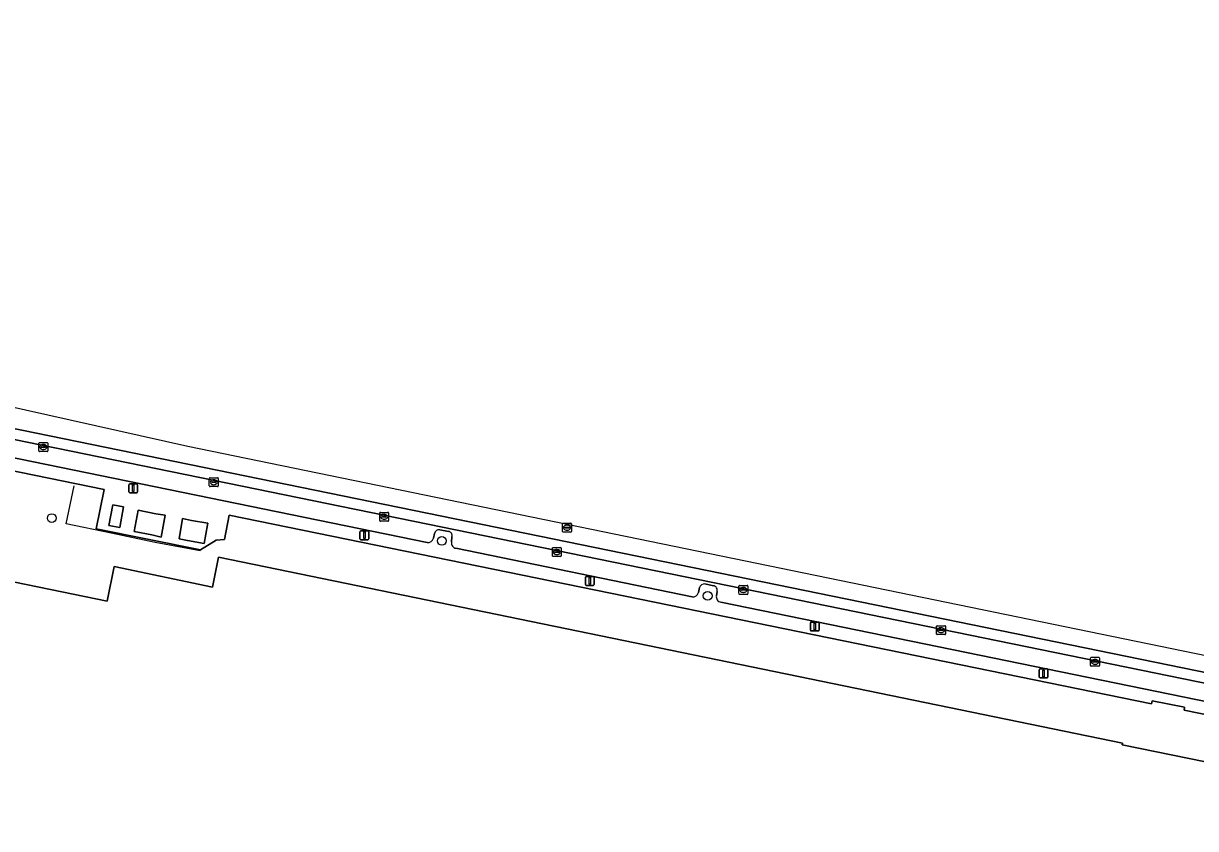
# Model space of a CAD drawing. Extents: x 157692 to 159674, y 381452 to 383291.
# Drawn here: x 158482.2 to 158613.6, y 383012.6 to 383102.8 of the extents above; entities that cross this region are included whole.
import ezdxf

# ---------------------------------------------------------------- set-up
doc = ezdxf.new("R2010")
doc.units = 0
for name, color, linetype in [('IMGEO_Boom', 7, 'Continuous'), ('IMGEO_Erf', 7, 'Continuous'), ('IMGEO_Hek', 7, 'Continuous'), ('IMGEO_Kolk', 7, 'Continuous'), ('IMGEO_Lage_trafo', 7, 'Continuous'), ('IMGEO_Lichtmast', 7, 'Continuous'), ('IMGEO_Pand', 7, 'Continuous'), ('IMGEO_Parkeervlak_open', 7, 'Continuous'), ('IMGEO_Rijbaan_lokaal_gesloten', 7, 'Continuous'), ('IMGEO_Rioolput', 7, 'Continuous'), ('IMGEO_Voetpad_open', 7, 'Continuous')]:
    doc.layers.add(name, color=color, linetype=linetype)

msp = doc.modelspace()

# ---------------------------------------------------------------- linework, layer by layer
at = {"layer": 'IMGEO_Boom'}
for centre in [(158485.41, 383047.38), (158529.14, 383044.82), (158558.95, 383038.67)]:
    msp.add_circle(centre, 0.489, dxfattribs=at)
at = {"layer": 'IMGEO_Erf'}
for points in [[(158612.37, 383025.86), (158612.42, 383026.18), (158608.77, 383026.89), (158608.7, 383026.57), (158505.31, 383047.7), (158504.77, 383044.99), (158503.86, 383044.92), (158502.08, 383043.81), (158490.41, 383046.19), (158491.29, 383050.57), (158449.09, 383059.2), (158429.94, 383063.24), (158404.27, 383068.95), (158377.27, 383075.18), (158356.07, 383080.31), (158348.59, 383082.11), (158347.4, 383082.8), (158338.03, 383085.12), (158305.6, 383093.48)], [(158465.82, 383043.38), (158491.61, 383038.08), (158492.4, 383041.95), (158503.45, 383039.62), (158504.12, 383043), (158605.45, 383022.16), (158605.41, 383021.97), (158622.09, 383018.56)], [(158675.64, 383012.95), (158612.37, 383025.86)]]:
    msp.add_lwpolyline(points, dxfattribs=at)
at = {"layer": 'IMGEO_Hek'}
msp.add_lwpolyline([(158502.05, 383043.71), (158497.01, 383044.63), (158492.07, 383045.67), (158487.03, 383046.74), (158487.94, 383051.01)], dxfattribs=at)
at = {"layer": 'IMGEO_Kolk'}
for p, q in [((158483.97, 383054.91), (158483.97, 383055.76)), ((158484.05, 383055.84), (158484.9, 383055.84)), ((158484.97, 383055.76), (158484.97, 383054.91)), ((158484.9, 383054.84), (158484.05, 383054.84)), ((158484.23, 383055.33), (158484.23, 383055.34)), ((158484.67, 383055.29), (158484.27, 383055.29)), ((158484.28, 383055.38), (158484.67, 383055.38)), ((158484.46, 383055.62), (158484.49, 383055.62)), ((158484.48, 383055.06), (158484.46, 383055.06)), ((158484.72, 383055.34), (158484.72, 383055.33)), ((158503.08, 383050.98), (158503.08, 383051.83)), ((158503.16, 383051.9), (158504.01, 383051.9)), ((158504.08, 383051.83), (158504.08, 383050.98)), ((158504.01, 383050.9), (158503.16, 383050.9)), ((158503.34, 383051.4), (158503.34, 383051.41)), ((158503.78, 383051.36), (158503.38, 383051.36)), ((158503.39, 383051.45), (158503.78, 383051.45)), ((158503.57, 383051.68), (158503.6, 383051.68)), ((158503.59, 383051.12), (158503.57, 383051.12)), ((158503.83, 383051.41), (158503.83, 383051.4)), ((158522.18, 383047.1), (158522.18, 383047.95)), ((158522.25, 383048.02), (158523.11, 383048.02)), ((158523.18, 383047.95), (158523.18, 383047.1)), ((158523.11, 383047.02), (158522.25, 383047.02)), ((158522.44, 383047.52), (158522.44, 383047.53)), ((158522.48, 383047.57), (158522.88, 383047.57)), ((158522.88, 383047.48), (158522.48, 383047.48)), ((158522.69, 383047.24), (158522.66, 383047.24)), ((158522.67, 383047.8), (158522.69, 383047.8)), ((158522.92, 383047.53), (158522.92, 383047.52)), ((158541.54, 383043.14), (158541.54, 383044)), ((158541.61, 383044.07), (158542.46, 383044.07)), ((158542.54, 383044), (158542.54, 383043.14)), ((158542.46, 383043.07), (158541.61, 383043.07)), ((158541.79, 383043.56), (158541.79, 383043.58)), ((158542.23, 383043.53), (158541.83, 383043.53)), ((158541.84, 383043.61), (158542.24, 383043.61)), ((158542.02, 383043.85), (158542.05, 383043.85)), ((158542.05, 383043.29), (158542.02, 383043.29)), ((158542.28, 383043.58), (158542.28, 383043.56)), ((158562.45, 383038.91), (158562.45, 383039.76)), ((158562.53, 383039.83), (158563.38, 383039.83)), ((158563.38, 383038.83), (158562.53, 383038.83)), ((158562.71, 383039.33), (158562.71, 383039.34)), ((158563.15, 383039.29), (158562.75, 383039.29)), ((158562.76, 383039.38), (158563.15, 383039.38)), ((158562.94, 383039.61), (158562.97, 383039.61)), ((158562.96, 383039.05), (158562.94, 383039.05)), ((158563.2, 383039.34), (158563.2, 383039.33)), ((158563.45, 383039.76), (158563.45, 383038.91)), ((158584.61, 383034.39), (158584.61, 383035.25)), ((158584.69, 383035.32), (158585.54, 383035.32)), ((158584.87, 383034.81), (158584.87, 383034.83)), ((158584.91, 383034.86), (158585.31, 383034.86)), ((158585.31, 383034.78), (158584.91, 383034.78)), ((158585.1, 383035.1), (158585.13, 383035.1)), ((158585.36, 383034.83), (158585.36, 383034.81)), ((158585.61, 383035.25), (158585.61, 383034.39)), ((158585.54, 383034.32), (158584.69, 383034.32)), ((158585.12, 383034.54), (158585.1, 383034.54)), ((158601.88, 383030.85), (158601.88, 383031.7)), ((158601.95, 383031.78), (158602.8, 383031.78)), ((158602.13, 383031.27), (158602.13, 383031.28)), ((158602.57, 383031.23), (158602.17, 383031.23)), ((158602.18, 383031.32), (158602.58, 383031.32)), ((158602.36, 383031.55), (158602.39, 383031.55)), ((158602.39, 383031), (158602.36, 383031)), ((158602.62, 383031.28), (158602.62, 383031.27)), ((158602.88, 383031.7), (158602.88, 383030.85)), ((158602.8, 383030.77), (158601.95, 383030.77))]:
    msp.add_line(p, q, dxfattribs=at)
for points in [[(158483.97, 383054.91), (158483.97, 383055.76)], [(158484.05, 383055.84), (158484.9, 383055.84)], [(158484.97, 383055.76), (158484.97, 383054.91)], [(158484.9, 383054.84), (158484.05, 383054.84)], [(158503.08, 383050.98), (158503.08, 383051.83)], [(158503.16, 383051.9), (158504.01, 383051.9)], [(158504.08, 383051.83), (158504.08, 383050.98)], [(158504.01, 383050.9), (158503.16, 383050.9)], [(158522.18, 383047.1), (158522.18, 383047.95)], [(158522.25, 383048.02), (158523.11, 383048.02)], [(158523.18, 383047.95), (158523.18, 383047.1)], [(158523.11, 383047.02), (158522.25, 383047.02)], [(158541.54, 383043.14), (158541.54, 383044)], [(158541.61, 383044.07), (158542.46, 383044.07)], [(158542.54, 383044), (158542.54, 383043.14)], [(158542.46, 383043.07), (158541.61, 383043.07)], [(158562.45, 383038.91), (158562.45, 383039.76)], [(158562.53, 383039.83), (158563.38, 383039.83)], [(158563.38, 383038.83), (158562.53, 383038.83)], [(158563.45, 383039.76), (158563.45, 383038.91)], [(158584.61, 383034.39), (158584.61, 383035.25)], [(158584.69, 383035.32), (158585.54, 383035.32)], [(158585.61, 383035.25), (158585.61, 383034.39)], [(158585.54, 383034.32), (158584.69, 383034.32)], [(158601.88, 383030.85), (158601.88, 383031.7)], [(158601.95, 383031.78), (158602.8, 383031.78)], [(158602.88, 383031.7), (158602.88, 383030.85)], [(158602.8, 383030.77), (158601.95, 383030.77)]]:
    msp.add_lwpolyline(points, dxfattribs=at)
for centre, radius, start, end in [((158484.05, 383055.76), 0.0765, 91.552, 178.448), ((158484.05, 383055.76), 0.0765, 91.552, 178.448), ((158484.9, 383055.76), 0.0765, 1.552, 88.448), ((158484.9, 383055.76), 0.0765, 1.552, 88.448), ((158484.05, 383054.91), 0.0765, 181.552, 268.448), ((158484.05, 383054.91), 0.0765, 181.552, 268.448), ((158484.27, 383055.34), 0.0403, 85.8775, 175.7526), ((158484.27, 383055.33), 0.0366, 178.938, 274.7102), ((158484.68, 383055.34), 0.0386, 1.7309, 96.639), ((158484.67, 383055.34), 0.043, 264.8664, 352.4533), ((158484.9, 383054.91), 0.0765, 271.552, 358.448), ((158484.9, 383054.91), 0.0765, 271.552, 358.448), ((158503.16, 383051.83), 0.0765, 91.552, 178.448), ((158503.16, 383051.83), 0.0765, 91.552, 178.448), ((158504.01, 383051.83), 0.0765, 1.552, 88.448), ((158504.01, 383051.83), 0.0765, 1.552, 88.448), ((158503.16, 383050.98), 0.0765, 181.552, 268.448), ((158503.16, 383050.98), 0.0765, 181.552, 268.448), ((158503.38, 383051.41), 0.0403, 85.8775, 175.7526), ((158503.38, 383051.4), 0.0366, 178.938, 274.7102), ((158503.79, 383051.41), 0.0386, 1.7309, 96.639), ((158503.78, 383051.4), 0.043, 264.8664, 352.4533), ((158504.01, 383050.98), 0.0765, 271.552, 358.448), ((158504.01, 383050.98), 0.0765, 271.552, 358.448), ((158522.26, 383047.95), 0.0765, 91.552, 178.448), ((158522.26, 383047.95), 0.0765, 91.552, 178.448), ((158523.1, 383047.95), 0.0765, 1.552, 88.448), ((158523.1, 383047.95), 0.0765, 1.552, 88.448), ((158522.26, 383047.1), 0.0765, 181.552, 268.448), ((158522.26, 383047.1), 0.0765, 181.552, 268.448), ((158522.48, 383047.53), 0.0403, 85.8775, 175.7526), ((158522.47, 383047.52), 0.0366, 178.938, 274.7102), ((158522.88, 383047.53), 0.0386, 1.7309, 96.639), ((158522.88, 383047.52), 0.043, 264.8664, 352.4533), ((158523.1, 383047.1), 0.0765, 271.552, 358.448), ((158523.1, 383047.1), 0.0765, 271.552, 358.448), ((158541.61, 383043.99), 0.0765, 91.552, 178.448), ((158541.61, 383043.99), 0.0765, 91.552, 178.448), ((158542.46, 383043.99), 0.0765, 1.552, 88.448), ((158542.46, 383043.99), 0.0765, 1.552, 88.448), ((158541.61, 383043.15), 0.0765, 181.552, 268.448), ((158541.61, 383043.15), 0.0765, 181.552, 268.448), ((158541.84, 383043.57), 0.0403, 85.8775, 175.7526), ((158541.83, 383043.56), 0.0366, 178.938, 274.7102), ((158542.24, 383043.57), 0.043, 264.8664, 352.4533), ((158542.24, 383043.58), 0.0386, 1.7309, 96.639), ((158542.46, 383043.15), 0.0765, 271.552, 358.448), ((158542.46, 383043.15), 0.0765, 271.552, 358.448), ((158562.53, 383039.76), 0.0765, 91.552, 178.448), ((158562.53, 383039.76), 0.0765, 91.552, 178.448), ((158562.53, 383038.91), 0.0765, 181.552, 268.448), ((158562.53, 383038.91), 0.0765, 181.552, 268.448), ((158562.75, 383039.34), 0.0403, 85.8775, 175.7526), ((158562.75, 383039.33), 0.0366, 178.938, 274.7102), ((158563.16, 383039.34), 0.0386, 1.7309, 96.639), ((158563.15, 383039.33), 0.043, 264.8664, 352.4533), ((158563.38, 383039.76), 0.0765, 1.552, 88.448), ((158563.38, 383039.76), 0.0765, 1.552, 88.448), ((158563.38, 383038.91), 0.0765, 271.552, 358.448), ((158563.38, 383038.91), 0.0765, 271.552, 358.448), ((158584.69, 383035.24), 0.0765, 91.552, 178.448), ((158584.69, 383035.24), 0.0765, 91.552, 178.448), ((158584.91, 383034.82), 0.0403, 85.8775, 175.7526), ((158584.91, 383034.81), 0.0366, 178.938, 274.7102), ((158585.32, 383034.82), 0.0386, 1.7309, 96.639), ((158585.31, 383034.82), 0.043, 264.8664, 352.4533), ((158585.54, 383035.24), 0.0765, 1.552, 88.448), ((158585.54, 383035.24), 0.0765, 1.552, 88.448), ((158584.69, 383034.4), 0.0765, 181.552, 268.448), ((158584.69, 383034.4), 0.0765, 181.552, 268.448), ((158585.54, 383034.4), 0.0765, 271.552, 358.448), ((158585.54, 383034.4), 0.0765, 271.552, 358.448), ((158601.95, 383031.7), 0.0765, 91.552, 178.448), ((158601.95, 383031.7), 0.0765, 91.552, 178.448), ((158601.95, 383030.85), 0.0765, 181.552, 268.448), ((158601.95, 383030.85), 0.0765, 181.552, 268.448), ((158602.18, 383031.28), 0.0403, 85.8775, 175.7526), ((158602.17, 383031.27), 0.0366, 178.938, 274.7102), ((158602.58, 383031.27), 0.043, 264.8664, 352.4533), ((158602.58, 383031.28), 0.0386, 1.7309, 96.639), ((158602.8, 383031.7), 0.0765, 1.552, 88.448), ((158602.8, 383031.7), 0.0765, 1.552, 88.448), ((158602.8, 383030.85), 0.0765, 271.552, 358.448), ((158602.8, 383030.85), 0.0765, 271.552, 358.448)]:
    msp.add_arc(centre, radius, start, end, dxfattribs=at)
for centre, major_axis, ratio, start_param, end_param in [((158484.46, 383055.34), (-0.387, 0.002), 0.722429, 4.712389, 7.853982), ((158484.48, 383055.34), (-0.39, 0.002), 0.717154, 1.570796, 4.712389), ((158503.57, 383051.4), (-0.387, 0.002), 0.722429, 4.712389, 7.853982), ((158503.59, 383051.4), (-0.39, 0.002), 0.717154, 1.570796, 4.712389), ((158522.67, 383047.52), (-0.387, 0.002), 0.722429, 4.712389, 7.853982), ((158522.69, 383047.52), (-0.39, 0.002), 0.717154, 1.570796, 4.712389), ((158542.02, 383043.57), (-0.387, 0.002), 0.722429, 4.712389, 7.853982), ((158542.05, 383043.57), (-0.39, 0.002), 0.717154, 1.570796, 4.712389), ((158562.94, 383039.33), (-0.387, 0.002), 0.722429, 4.712389, 7.853982), ((158562.96, 383039.33), (-0.39, 0.002), 0.717154, 1.570796, 4.712389), ((158585.1, 383034.82), (-0.387, 0.002), 0.722429, 4.712389, 7.853982), ((158585.12, 383034.82), (-0.39, 0.002), 0.717154, 1.570796, 4.712389), ((158602.36, 383031.27), (-0.387, 0.002), 0.722429, 4.712389, 7.853982), ((158602.39, 383031.27), (-0.39, 0.002), 0.717154, 1.570796, 4.712389)]:
    msp.add_ellipse(centre, major_axis=major_axis, ratio=ratio, start_param=start_param, end_param=end_param, dxfattribs=at)
at = {"layer": 'IMGEO_Lage_trafo'}
for points in [[(158492.26, 383048.86), (158491.82, 383046.54), (158493.04, 383046.31), (158493.47, 383048.63)], [(158495.1, 383048.27), (158494.65, 383045.87), (158496.64, 383045.49), (158497.67, 383045.25), (158498.12, 383047.72), (158497.1, 383047.87)], [(158500.09, 383047.34), (158499.68, 383045.04), (158500.64, 383044.88), (158502.49, 383044.52), (158502.89, 383046.63), (158502.92, 383046.8), (158501.08, 383047.11)]]:
    msp.add_lwpolyline(points, close=True, dxfattribs=at)
at = {"layer": 'IMGEO_Lichtmast'}
for p, q in [((158494.05, 383050.32), (158494.05, 383051.12)), ((158494.05, 383051.12), (158494.05, 383050.32)), ((158494.15, 383051.22), (158494.94, 383051.22)), ((158494.94, 383051.22), (158494.15, 383051.22)), ((158495.04, 383051.12), (158495.04, 383050.32)), ((158495.04, 383050.32), (158495.04, 383051.12)), ((158494.94, 383050.22), (158494.15, 383050.22)), ((158494.15, 383050.22), (158494.94, 383050.22)), ((158519.97, 383045.05), (158519.97, 383045.85)), ((158519.97, 383045.85), (158519.97, 383045.05)), ((158520.07, 383045.95), (158520.86, 383045.95)), ((158520.86, 383045.95), (158520.07, 383045.95)), ((158520.96, 383045.85), (158520.96, 383045.05)), ((158520.96, 383045.05), (158520.96, 383045.85)), ((158520.86, 383044.95), (158520.07, 383044.95)), ((158520.07, 383044.95), (158520.86, 383044.95)), ((158545.24, 383039.94), (158545.24, 383040.74)), ((158545.24, 383040.74), (158545.24, 383039.94)), ((158545.34, 383040.84), (158546.13, 383040.84)), ((158546.13, 383040.84), (158545.34, 383040.84)), ((158546.23, 383040.74), (158546.23, 383039.94)), ((158546.23, 383039.94), (158546.23, 383040.74)), ((158546.13, 383039.84), (158545.34, 383039.84)), ((158545.34, 383039.84), (158546.13, 383039.84)), ((158570.46, 383034.83), (158570.46, 383035.63)), ((158570.46, 383035.63), (158570.46, 383034.83)), ((158570.56, 383035.73), (158571.35, 383035.73)), ((158571.35, 383035.73), (158570.56, 383035.73)), ((158571.35, 383034.73), (158570.56, 383034.73)), ((158570.56, 383034.73), (158571.35, 383034.73)), ((158571.45, 383035.63), (158571.45, 383034.83)), ((158571.45, 383034.83), (158571.45, 383035.63)), ((158596.11, 383029.57), (158596.11, 383030.37)), ((158596.11, 383030.37), (158596.11, 383029.57)), ((158596.21, 383030.47), (158597, 383030.47)), ((158597, 383030.47), (158596.21, 383030.47)), ((158597.1, 383030.37), (158597.1, 383029.57)), ((158597.1, 383029.57), (158597.1, 383030.37)), ((158597, 383029.47), (158596.21, 383029.47)), ((158596.21, 383029.47), (158597, 383029.47))]:
    msp.add_line(p, q, dxfattribs=at)
for points in [[(158494.47, 383051.1), (158494.62, 383051.1), (158494.62, 383050.35), (158494.47, 383050.35), (158494.47, 383051.1)], [(158520.39, 383045.83), (158520.54, 383045.83), (158520.54, 383045.08), (158520.39, 383045.08), (158520.39, 383045.83)], [(158545.66, 383040.72), (158545.81, 383040.72), (158545.81, 383039.97), (158545.66, 383039.97), (158545.66, 383040.72)], [(158570.88, 383035.6), (158571.03, 383035.6), (158571.03, 383034.85), (158570.88, 383034.85), (158570.88, 383035.6)], [(158596.53, 383030.34), (158596.68, 383030.34), (158596.68, 383029.59), (158596.53, 383029.59), (158596.53, 383030.34)]]:
    msp.add_lwpolyline(points, dxfattribs=at)
for centre, start, end in [((158494.15, 383051.12), 90, 180), ((158494.15, 383051.12), 90, 180), ((158494.94, 383051.12), 0, 90), ((158494.94, 383051.12), 360, 90), ((158494.15, 383050.32), 180, 270), ((158494.15, 383050.32), 180, 270), ((158494.94, 383050.32), 270, 0), ((158494.94, 383050.32), 270, 0), ((158520.07, 383045.85), 90, 180), ((158520.07, 383045.85), 90, 180), ((158520.86, 383045.85), 0, 90), ((158520.86, 383045.85), 360, 90), ((158520.07, 383045.05), 180, 270), ((158520.07, 383045.05), 180, 270), ((158520.86, 383045.05), 270, 0), ((158520.86, 383045.05), 270, 0), ((158545.34, 383040.74), 90, 180), ((158545.34, 383040.74), 90, 180), ((158546.13, 383040.74), 0, 90), ((158546.13, 383040.74), 360, 90), ((158545.34, 383039.94), 180, 270), ((158545.34, 383039.94), 180, 270), ((158546.13, 383039.94), 270, 0), ((158546.13, 383039.94), 270, 0), ((158570.56, 383035.63), 90, 180), ((158570.56, 383035.63), 90, 180), ((158570.56, 383034.83), 180, 270), ((158570.56, 383034.83), 180, 270), ((158571.35, 383035.63), 0, 90), ((158571.35, 383035.63), 360, 90), ((158571.35, 383034.83), 270, 0), ((158571.35, 383034.83), 270, 0), ((158596.21, 383030.37), 90, 180), ((158596.21, 383030.37), 90, 180), ((158596.21, 383029.57), 180, 270), ((158596.21, 383029.57), 180, 270), ((158597, 383030.37), 0, 90), ((158597, 383030.37), 360, 90), ((158597, 383029.57), 270, 0), ((158597, 383029.57), 270, 0)]:
    msp.add_arc(centre, 0.1, start, end, dxfattribs=at)
at = {"layer": 'IMGEO_Pand'}
msp.add_lwpolyline([(158622.09, 383018.56), (158605.41, 383021.97), (158605.45, 383022.16), (158504.12, 383043), (158503.45, 383039.62), (158492.4, 383041.95), (158491.61, 383038.08), (158465.82, 383043.38)], dxfattribs=at)
at = {"layer": 'IMGEO_Parkeervlak_open'}
for points in [[(158673.08, 383016.92), (158473.13, 383057.84), (158450.39, 383062.5), (158429.4, 383066.9), (158405.71, 383072.14), (158387.25, 383076.38), (158364.78, 383081.73)], [(158389.43, 383073.77), (158404.96, 383070.23), (158429.09, 383064.93), (158450.01, 383060.48), (158472.55, 383055.87), (158527.49, 383044.63)], [(158528.21, 383045.12), (158528.31, 383045.66)], [(158528.92, 383046.08), (158529.9, 383045.88)], [(158530.28, 383045.28), (158530.23, 383044.71)], [(158530.72, 383043.99), (158557.2, 383038.56)], [(158558.63, 383040.01), (158559.6, 383039.8)], [(158557.92, 383039.05), (158558.02, 383039.59)], [(158560, 383039.14), (158559.93, 383038.68)], [(158560.41, 383037.95), (158670.23, 383015.48), (158670.66, 383015.58), (158672.54, 383016.75)]]:
    msp.add_lwpolyline(points, dxfattribs=at)
for centre, radius, start, end in [((158528.88, 383045.48), 0.598, 86.8926, 162.3987), ((158529.86, 383045.44), 0.442, 338.8751, 84.9982), ((158527.57, 383045.29), 0.668, 263.3979, 344.7853), ((158530.81, 383044.58), 0.592, 167.9456, 261.7129), ((158558.59, 383039.41), 0.598, 86.8926, 162.3987), ((158557.3, 383039.19), 0.634, 260.6033, 347.5062), ((158559.52, 383039.3), 0.51, 341.6018, 80.5285), ((158560.52, 383038.55), 0.603, 167.2822, 260.2433)]:
    msp.add_arc(centre, radius, start, end, dxfattribs=at)
at = {"layer": 'IMGEO_Rijbaan_lokaal_gesloten'}
for points in [[(158678.79, 383018.8), (158500.68, 383055.41), (158288.73, 383102.8), (158288.73, 383102.8), (158292.47, 383101.77), (158309.67, 383097.01), (158320.18, 383094.19), (158365.06, 383082.9), (158387.52, 383077.54), (158429.65, 383068.07), (158450.64, 383063.67), (158673.31, 383018.09), (158678.43, 383017.07)], [(158450.64, 383063.67), (158429.65, 383068.07), (158387.52, 383077.54), (158365.06, 383082.9), (158320.18, 383094.19), (158309.67, 383097.01), (158292.47, 383101.77), (158292.09, 383100.61), (158306.42, 383096.63), (158309.36, 383095.85), (158319.88, 383093.03), (158348.07, 383085.89), (158356.85, 383083.73), (158364.78, 383081.73), (158387.25, 383076.38), (158405.71, 383072.14), (158429.4, 383066.9), (158450.39, 383062.5), (158473.13, 383057.84), (158673.08, 383016.92), (158673.18, 383016.9), (158678.19, 383015.89), (158678.43, 383017.07), (158673.31, 383018.09)]]:
    msp.add_lwpolyline(points, close=True, dxfattribs=at)
at = {"layer": 'IMGEO_Rioolput'}
for p, q in [((158542.68, 383045.88), (158542.68, 383046.73)), ((158542.76, 383046.81), (158543.61, 383046.81)), ((158543.17, 383046.59), (158543.2, 383046.59)), ((158543.68, 383046.73), (158543.68, 383045.88)), ((158543.61, 383045.81), (158542.76, 383045.81)), ((158542.94, 383046.3), (158542.94, 383046.31)), ((158542.98, 383046.35), (158543.38, 383046.35)), ((158543.38, 383046.26), (158542.98, 383046.26)), ((158543.19, 383046.03), (158543.17, 383046.03)), ((158543.43, 383046.31), (158543.43, 383046.3))]:
    msp.add_line(p, q, dxfattribs=at)
for points in [[(158542.68, 383045.88), (158542.68, 383046.73)], [(158542.76, 383046.81), (158543.61, 383046.81)], [(158543.68, 383046.73), (158543.68, 383045.88)], [(158543.61, 383045.81), (158542.76, 383045.81)]]:
    msp.add_lwpolyline(points, dxfattribs=at)
for centre, radius, start, end in [((158542.76, 383046.73), 0.0765, 91.552, 178.448), ((158542.76, 383046.73), 0.0765, 91.552, 178.448), ((158543.61, 383046.73), 0.0765, 1.552, 88.448), ((158543.61, 383046.73), 0.0765, 1.552, 88.448), ((158542.76, 383045.88), 0.0765, 181.552, 268.448), ((158542.76, 383045.88), 0.0765, 181.552, 268.448), ((158542.98, 383046.31), 0.0403, 85.8775, 175.7526), ((158542.98, 383046.3), 0.0366, 178.938, 274.7102), ((158543.39, 383046.31), 0.0386, 1.7309, 96.639), ((158543.38, 383046.31), 0.043, 264.8664, 352.4533), ((158543.61, 383045.88), 0.0765, 271.552, 358.448), ((158543.61, 383045.88), 0.0765, 271.552, 358.448)]:
    msp.add_arc(centre, radius, start, end, dxfattribs=at)
for centre, major_axis, ratio, start_param, end_param in [((158543.17, 383046.31), (-0.387, 0.002), 0.722429, 4.712389, 7.853982), ((158543.19, 383046.31), (-0.39, 0.002), 0.717154, 1.570796, 4.712389)]:
    msp.add_ellipse(centre, major_axis=major_axis, ratio=ratio, start_param=start_param, end_param=end_param, dxfattribs=at)
at = {"layer": 'IMGEO_Voetpad_open'}
for points in [[(158364.78, 383081.73), (158356.85, 383083.73), (158356.07, 383080.31), (158377.27, 383075.18), (158404.27, 383068.95), (158429.94, 383063.24), (158449.09, 383059.2), (158491.29, 383050.57), (158490.41, 383046.19), (158502.08, 383043.81), (158503.86, 383044.92), (158504.77, 383044.99), (158505.31, 383047.7), (158608.7, 383026.57), (158608.77, 383026.89), (158612.42, 383026.18), (158612.37, 383025.86), (158675.64, 383012.95), (158677.43, 383012.59)], [(158527.49, 383044.63), (158472.55, 383055.87), (158450.01, 383060.48), (158429.09, 383064.93), (158404.96, 383070.23), (158389.43, 383073.77)], [(158528.31, 383045.66), (158528.21, 383045.12)], [(158529.9, 383045.88), (158528.92, 383046.08)], [(158530.23, 383044.71), (158530.28, 383045.28)], [(158557.2, 383038.56), (158530.72, 383043.99)], [(158559.6, 383039.8), (158558.63, 383040.01)], [(158558.02, 383039.59), (158557.92, 383039.05)], [(158559.93, 383038.68), (158560, 383039.14)], [(158672.54, 383016.75), (158670.66, 383015.58), (158670.23, 383015.48), (158560.41, 383037.95)]]:
    msp.add_lwpolyline(points, dxfattribs=at)
for points in [[(158492.26, 383048.86), (158493.47, 383048.63), (158493.04, 383046.31), (158491.82, 383046.54)], [(158495.1, 383048.27), (158497.1, 383047.87), (158498.12, 383047.72), (158497.67, 383045.25), (158496.64, 383045.49), (158494.65, 383045.87)], [(158500.09, 383047.34), (158501.08, 383047.11), (158502.92, 383046.8), (158502.89, 383046.63), (158502.49, 383044.52), (158500.64, 383044.88), (158499.68, 383045.04)]]:
    msp.add_lwpolyline(points, close=True, dxfattribs=at)
for centre, radius, start, end in [((158528.88, 383045.48), 0.598, 86.8926, 162.3987), ((158529.86, 383045.44), 0.442, 338.8751, 84.9982), ((158527.57, 383045.29), 0.668, 263.3979, 344.7853), ((158530.81, 383044.58), 0.592, 167.9456, 261.7129), ((158558.59, 383039.41), 0.598, 86.8926, 162.3987), ((158557.3, 383039.19), 0.634, 260.6033, 347.5062), ((158559.52, 383039.3), 0.51, 341.6018, 80.5285), ((158560.52, 383038.55), 0.603, 167.2822, 260.2433)]:
    msp.add_arc(centre, radius, start, end, dxfattribs=at)

doc.saveas('drawing.dxf')
